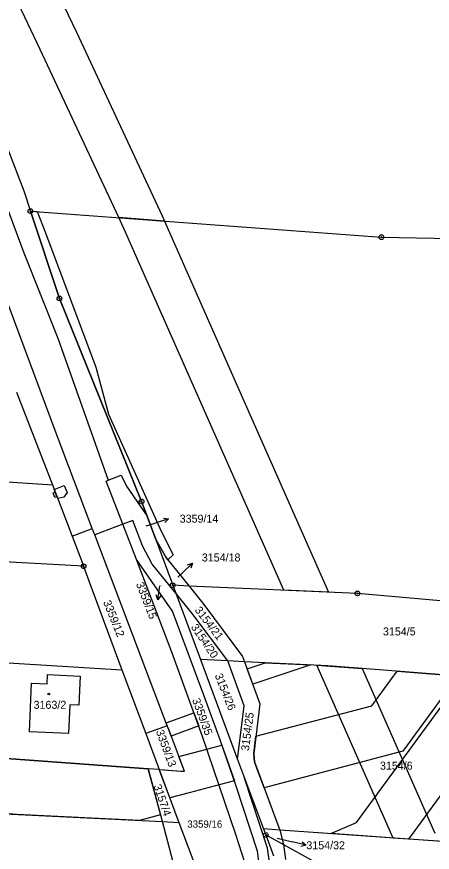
# Model space of a CAD drawing. Extents: x -755819 to -753140, y -1169796 to -1166000.
# Drawn here: x -754098.6 to -754010.2, y -1169675.5 to -1169498 of the extents above; entities that cross this region are included whole.
import ezdxf

# ---------------------------------------------------------------- set-up
doc = ezdxf.new("R2010")
doc.units = 0
for name, color, linetype in [('Vrstva 1', 7, 'Continuous'), ('Vrstva 16', 7, 'Continuous'), ('Vrstva 18', 7, 'Continuous'), ('Vrstva 19', 7, 'Continuous'), ('Vrstva 24', 7, 'Continuous'), ('Vrstva 25', 7, 'Continuous'), ('Vrstva 27', 7, 'Continuous'), ('Vrstva 4', 7, 'Continuous'), ('Vrstva 6', 7, 'Continuous')]:
    doc.layers.add(name, color=color, linetype=linetype)

msp = doc.modelspace()

# ---------------------------------------------------------------- linework, layer by layer
at = {"layer": 'Vrstva 1'}
for p, q in [((-754124.54, -1169463.98), (-754097.09, -1169534.95)), ((-754097.09, -1169534.95), (-754095.67, -1169539.25)), ((-754095.67, -1169539.25), (-754089.51, -1169557.81)), ((-754095.67, -1169539.25), (-754021, -1169544.8)), ((-754021, -1169544.8), (-753969.8, -1169545.8)), ((-754090.22, -1169586.43), (-754105.23, -1169546.26)), ((-754089.51, -1169557.81), (-754072.03, -1169600.95)), ((-754098.65, -1169577.71), (-754090.97, -1169597.45)), ((-754082.52, -1169606.67), (-754090.22, -1169586.43)), ((-754138.1, -1169594.09), (-754090.97, -1169597.45)), ((-754079.56, -1169596.61), (-754079.11, -1169596.44)), ((-754075.99, -1169605.78), (-754079.56, -1169596.61)), ((-754079.11, -1169596.44), (-754076.38, -1169595.4)), ((-754076.38, -1169595.4), (-754075.22, -1169597.7)), ((-754090.97, -1169597.45), (-754086.81, -1169608.3)), ((-754075.22, -1169597.7), (-754070.87, -1169604.06)), ((-754072.03, -1169600.95), (-754070.87, -1169604.06)), ((-754070.87, -1169604.06), (-754069.02, -1169609.02)), ((-754075.99, -1169605.78), (-754081.98, -1169608.07)), ((-754073.91, -1169604.98), (-754075.99, -1169605.78)), ((-754073.13, -1169613.25), (-754075.99, -1169605.78)), ((-754071.82, -1169610.38), (-754073.91, -1169604.98)), ((-754086.81, -1169608.3), (-754082.52, -1169606.67)), ((-754081.98, -1169608.07), (-754082.52, -1169606.67)), ((-754086.81, -1169608.3), (-754084.83, -1169613.47)), ((-754066.56, -1169648.6), (-754081.98, -1169608.07)), ((-754069.02, -1169609.02), (-754065.39, -1169618.77)), ((-754069.02, -1169609.02), (-754066.74, -1169612.99)), ((-754069.77, -1169614.25), (-754071.82, -1169610.38)), ((-754084.37, -1169614.72), (-754134.11, -1169611.95)), ((-754084.83, -1169613.47), (-754084.37, -1169614.72)), ((-754084.37, -1169614.72), (-754083.25, -1169617.85)), ((-754065.62, -1169633), (-754073.13, -1169613.25)), ((-754065.45, -1169624.25), (-754073.13, -1169613.25)), ((-754064.77, -1169620.42), (-754069.77, -1169614.25)), ((-754066.74, -1169612.99), (-754061.94, -1169618.92)), ((-754083.25, -1169617.85), (-754076.24, -1169636.76)), ((-754061.94, -1169618.92), (-754065.39, -1169618.77)), ((-754065.39, -1169618.77), (-754064.77, -1169620.42)), ((-754026.1, -1169620.5), (-754061.94, -1169618.92)), ((-754061.94, -1169618.92), (-754058.78, -1169622.82)), ((-754064.77, -1169620.42), (-754059.51, -1169634.56)), ((-754061.24, -1169624.79), (-754064.77, -1169620.42)), ((-753970.67, -1169625.45), (-754026.1, -1169620.5)), ((-754058.78, -1169622.82), (-754050.57, -1169633.89)), ((-754058.76, -1169642.11), (-754065.45, -1169624.25)), ((-754053.71, -1169634.84), (-754061.24, -1169624.79)), ((-754127.84, -1169633.54), (-754076.24, -1169636.76)), ((-754059.04, -1169650.88), (-754065.62, -1169633)), ((-754050.57, -1169633.89), (-754050.15, -1169635.01)), ((-754059.51, -1169634.56), (-754051.61, -1169655.75)), ((-754050.22, -1169644.37), (-754053.71, -1169634.84)), ((-754050.15, -1169635.01), (-754046.86, -1169643.92)), ((-754092.15, -1169639.69), (-754092.07, -1169637.75)), ((-754092.07, -1169637.75), (-754085.1, -1169638.04)), ((-754076.24, -1169636.76), (-754071.16, -1169650.27)), ((-754095.9, -1169649.89), (-754095.46, -1169639.55)), ((-754095.46, -1169639.55), (-754092.15, -1169639.69)), ((-754085.1, -1169638.04), (-754085.35, -1169644.26)), ((-754055.34, -1169651.58), (-754058.76, -1169642.11)), ((-754087.3, -1169644.17), (-754087.57, -1169650.24)), ((-754085.35, -1169644.26), (-754087.3, -1169644.17)), ((-754051.61, -1169655.75), (-754050.22, -1169644.37)), ((-754046.86, -1169643.92), (-754048.16, -1169654.59)), ((-754087.57, -1169650.24), (-754095.9, -1169649.89)), ((-754066.56, -1169648.6), (-754071.16, -1169650.27)), ((-754066.32, -1169649.22), (-754066.56, -1169648.6)), ((-754062.93, -1169658.28), (-754066.32, -1169649.22)), ((-754071.16, -1169650.27), (-754068.29, -1169657.9)), ((-754051.95, -1169671.7), (-754059.04, -1169650.88)), ((-754051.91, -1169661.46), (-754055.34, -1169651.58)), ((-754070.63, -1169657.73), (-754127.03, -1169653.74)), ((-754048.16, -1169654.59), (-754047.98, -1169656.24)), ((-754051.61, -1169655.75), (-754050.12, -1169659.73)), ((-754047.98, -1169656.24), (-754042.64, -1169670.76)), ((-754067.61, -1169668.98), (-754070.63, -1169657.73)), ((-754068.29, -1169657.9), (-754070.63, -1169657.73)), ((-754068.29, -1169657.9), (-754064.08, -1169669.15)), ((-754068.29, -1169657.9), (-754063.66, -1169658.23)), ((-754063.66, -1169658.23), (-754062.93, -1169658.28)), ((-754050.12, -1169659.73), (-754046.1, -1169670.52)), ((-754045.23, -1169674.62), (-754050.12, -1169659.73)), ((-754047.4, -1169675.27), (-754051.91, -1169661.46)), ((-754065.3, -1169677.58), (-754067.61, -1169668.98)), ((-754064.08, -1169669.15), (-754055.68, -1169691.63)), ((-754046.1, -1169670.52), (-754045.61, -1169671.82)), ((-754042.64, -1169670.76), (-754041.85, -1169673.87)), ((-754047.79, -1169684.82), (-754051.95, -1169671.7)), ((-754045.61, -1169671.82), (-754041.85, -1169673.87)), ((-754045.61, -1169671.82), (-754043.98, -1169676.25)), ((-754043.54, -1169686.68), (-754045.23, -1169674.62)), ((-754041.85, -1169673.87), (-754030.97, -1169679.8)), ((-754041.85, -1169673.87), (-754041.41, -1169677.05)), ((-754045.7, -1169687.94), (-754047.4, -1169675.27))]:
    msp.add_line(p, q, dxfattribs=at)
at = {"layer": 'Vrstva 16'}
for p, q in [((-754071.08, -1169606.16), (-754069.14, -1169605.55)), ((-754066.28, -1169604.65), (-754069.14, -1169605.55)), ((-754061.17, -1169614.06), (-754063.33, -1169616.14)), ((-754064.29, -1169617.07), (-754063.33, -1169616.14)), ((-754068.6, -1169621.85), (-754068.13, -1169618.89)), ((-754043.16, -1169672.49), (-754039.94, -1169673.28)), ((-754037.03, -1169673.99), (-754039.94, -1169673.28))]:
    msp.add_line(p, q, dxfattribs=at)
for points in [[(-754067.38, -1169604.48), (-754066.28, -1169604.65), (-754067.08, -1169605.43)], [(-754062.24, -1169614.39), (-754061.17, -1169614.06), (-754061.54, -1169615.11)], [(-754067.95, -1169620.94), (-754068.6, -1169621.85), (-754068.94, -1169620.79)], [(-754037.88, -1169673.27), (-754037.03, -1169673.99), (-754038.12, -1169674.24)]]:
    msp.add_lwpolyline(points, dxfattribs=at)
at = {"layer": 'Vrstva 24'}
for centre, radius in [((-754095.67, -1169539.25), 0.5), ((-754095.67, -1169539.25), 0.1), ((-754021, -1169544.8), 0.5), ((-754021, -1169544.8), 0.1), ((-754089.51, -1169557.81), 0.5), ((-754089.51, -1169557.81), 0.1), ((-754072.03, -1169600.95), 0.5), ((-754072.03, -1169600.95), 0.1), ((-754084.37, -1169614.72), 0.5), ((-754084.37, -1169614.72), 0.1), ((-754065.39, -1169618.77), 0.5), ((-754065.39, -1169618.77), 0.1), ((-754026.1, -1169620.5), 0.5), ((-754026.1, -1169620.5), 0.1), ((-754045.61, -1169671.82), 0.5), ((-754045.61, -1169671.82), 0.1)]:
    msp.add_circle(centre, radius, dxfattribs=at)
at = {"layer": 'Vrstva 25'}
msp.add_circle((-754091.78, -1169641.87), 0.175, dxfattribs=at)
at = {"layer": 'Vrstva 27'}
for p, q in [((-754093.67, -1169485.03), (-754085.91, -1169501.26)), ((-754093.6, -1169504.9), (-754102.71, -1169485.84)), ((-754085.91, -1169501.26), (-754067.68, -1169540.25)), ((-754076.88, -1169540.65), (-754093.6, -1169504.9)), ((-754089.51, -1169557.81), (-754095.67, -1169539.25)), ((-754095.67, -1169539.25), (-754094.28, -1169539.35)), ((-754094.28, -1169539.35), (-754092.47, -1169543.89)), ((-754076.88, -1169540.65), (-754067.19, -1169541.37)), ((-754075.42, -1169543.77), (-754076.88, -1169540.65)), ((-754067.19, -1169541.37), (-754076.88, -1169540.65)), ((-754067.68, -1169540.25), (-754067.19, -1169541.37)), ((-754067.19, -1169541.37), (-754050.27, -1169579.6)), ((-754092.47, -1169543.89), (-754081.78, -1169572.4)), ((-754041.78, -1169619.81), (-754075.42, -1169543.77)), ((-754072.03, -1169600.95), (-754089.51, -1169557.81)), ((-754081.78, -1169572.4), (-754079.08, -1169582.41)), ((-754050.27, -1169579.6), (-754032.3, -1169620.23)), ((-754079.08, -1169582.41), (-754067.85, -1169607.25)), ((-754090.61, -1169598.4), (-754088.47, -1169597.56)), ((-754090.39, -1169598.96), (-754090.61, -1169598.4)), ((-754088.47, -1169597.56), (-754087.89, -1169599.04)), ((-754090.86, -1169599.14), (-754090.39, -1169598.96)), ((-754090.5, -1169600.08), (-754090.86, -1169599.14)), ((-754090.03, -1169599.9), (-754090.5, -1169600.08)), ((-754090.03, -1169599.9), (-754090.39, -1169598.96)), ((-754090.39, -1169598.96), (-754090.03, -1169599.9)), ((-754089.85, -1169600.36), (-754090.03, -1169599.9)), ((-754088.57, -1169600.05), (-754089.85, -1169600.36)), ((-754087.89, -1169599.04), (-754088.57, -1169600.05)), ((-754070.87, -1169604.06), (-754072.03, -1169600.95)), ((-754069.02, -1169609.02), (-754070.87, -1169604.06)), ((-754067.85, -1169607.25), (-754065.29, -1169612.32)), ((-754066.74, -1169612.99), (-754069.02, -1169609.02)), ((-754065.29, -1169612.32), (-754066.44, -1169613.37)), ((-754066.68, -1169613.06), (-754066.74, -1169612.99)), ((-754066.44, -1169613.37), (-754066.68, -1169613.06)), ((-754032.3, -1169620.23), (-754041.78, -1169619.81)), ((-754049.6, -1169636.51), (-754045.71, -1169635.23)), ((-754036.01, -1169635.7), (-754048.38, -1169639.8)), ((-754045.71, -1169635.23), (-754036.01, -1169635.7)), ((-754034.72, -1169635.76), (-754025.13, -1169636.44)), ((-754018.5, -1169672.46), (-754034.72, -1169635.76)), ((-754048.38, -1169639.8), (-754049.6, -1169636.51)), ((-754025.13, -1169636.44), (-754009.67, -1169671.41)), ((-754023.03, -1169644.36), (-754017.67, -1169637.03)), ((-754017.67, -1169637.03), (-754004.79, -1169638.04)), ((-754026.29, -1169669.17), (-754003.62, -1169638.13)), ((-754004.79, -1169638.04), (-754016.45, -1169654.01)), ((-753990.73, -1169639.14), (-754015.23, -1169672.68)), ((-754047.7, -1169650.85), (-754023.03, -1169644.36)), ((-754066.78, -1169648.02), (-754060.9, -1169645.83)), ((-754060.9, -1169645.83), (-754059.86, -1169648.65)), ((-754065.72, -1169650.82), (-754066.78, -1169648.02)), ((-754059.86, -1169648.65), (-754065.72, -1169650.82)), ((-754048.16, -1169654.59), (-754047.7, -1169650.85)), ((-754127.03, -1169653.74), (-754070.63, -1169657.73)), ((-754064.1, -1169655.16), (-754058.12, -1169653.59)), ((-754058.12, -1169653.59), (-754054.93, -1169652.75)), ((-754054.93, -1169652.75), (-754052.3, -1169660.33)), ((-754062.93, -1169658.28), (-754064.1, -1169655.16)), ((-754047.98, -1169656.24), (-754048.16, -1169654.59)), ((-754016.45, -1169654.01), (-754045.95, -1169661.77)), ((-754046.99, -1169658.94), (-754047.98, -1169656.24)), ((-754070.63, -1169657.73), (-754068.77, -1169664.66)), ((-754066.31, -1169663.18), (-754068.29, -1169657.9)), ((-754068.29, -1169657.9), (-754067.19, -1169657.98)), ((-754067.19, -1169657.98), (-754063.66, -1169658.23)), ((-754063.66, -1169658.23), (-754062.93, -1169658.28)), ((-754045.95, -1169661.77), (-754046.99, -1169658.94)), ((-754052.3, -1169660.33), (-754055.53, -1169661.18)), ((-754098.56, -1169667.45), (-754171.44, -1169661.86)), ((-754055.53, -1169661.18), (-754061.89, -1169662.85)), ((-754066.03, -1169663.94), (-754066.31, -1169663.18)), ((-754061.89, -1169662.85), (-754066.03, -1169663.94)), ((-754068.77, -1169664.66), (-754067.99, -1169667.56)), ((-754072.45, -1169668.74), (-754098.56, -1169667.45)), ((-754067.99, -1169667.56), (-754072.45, -1169668.74)), ((-754031.75, -1169671.53), (-754026.29, -1169669.17)), ((-754015.23, -1169672.68), (-754031.75, -1169671.53)), ((-754015.23, -1169672.68), (-754018.5, -1169672.46)), ((-754007.85, -1169673.2), (-754015.23, -1169672.68))]:
    msp.add_line(p, q, dxfattribs=at)
at = {"layer": 'Vrstva 4'}
for p, q in [((-754109.02, -1169516.17), (-754097.09, -1169548.16)), ((-754097.09, -1169548.16), (-754089.86, -1169566.24)), ((-754089.86, -1169566.24), (-754079.11, -1169596.44))]:
    msp.add_line(p, q, dxfattribs=at)
at = {"layer": 'Vrstva 6'}
for p, q in [((-754053.71, -1169634.84), (-754059.51, -1169634.56)), ((-754050.15, -1169635.01), (-754053.71, -1169634.84)), ((-754032.4, -1169635.87), (-754050.15, -1169635.01)), ((-753980.58, -1169639.94), (-754032.4, -1169635.87)), ((-754153.32, -1169664.75), (-754067.61, -1169668.98)), ((-754067.61, -1169668.98), (-754064.08, -1169669.15)), ((-754042.64, -1169670.76), (-754046.1, -1169670.52)), ((-754004.68, -1169673.42), (-754042.64, -1169670.76))]:
    msp.add_line(p, q, dxfattribs=at)

# ---------------------------------------------------------------- texts
at = {"layer": 'Vrstva 16'}
for s, p in [('3359/14', (-754063.93, -1169605.46)), ('3154/18', (-754059.22, -1169613.71)), ('3154/32', (-754036.98, -1169674.85))]:
    msp.add_text(s, height=1.7, dxfattribs=at).set_placement(p)
msp.add_text('3359/15', height=1.7, rotation=291.2917, dxfattribs=at).set_placement((-754073.25, -1169618.47))
at = {"layer": 'Vrstva 18'}
for s, height, p in [('3359/14', 0.1, (-754071.07, -1169606.16)), ('3154/18', 0.1, (-754064.28, -1169617.07)), ('3359/15', 0.1, (-754068.12, -1169618.89)), ('3154/5', 1.7, (-754020.68, -1169629.42)), ('3154/6', 1.7, (-754021.32, -1169657.94)), ('3359/16', 1.54, (-754062.31, -1169670.27)), ('3154/32', 0.1, (-754043.15, -1169672.49))]:
    msp.add_text(s, height=height, dxfattribs=at).set_placement(p)
for s, rotation, p in [('3359/12', 292.0939, (-754080.25, -1169622.34)), ('3154/21', 307.3919, (-754060.83, -1169624.06)), ('3154/20', 304.126, (-754061.62, -1169627.66)), ('3154/26', 291.5782, (-754056.5, -1169637.89)), ('3359/35', 290.2031, (-754061.31, -1169643.1)), ('3154/25', 82.5632, (-754049.21, -1169654.03)), ('3359/13', 290.2604, (-754069.02, -1169649.81)), ('3157/4', 288.7134, (-754069.51, -1169661.38))]:
    msp.add_text(s, height=1.7, rotation=rotation, dxfattribs=at).set_placement(p)
at = {"layer": 'Vrstva 19'}
msp.add_text('3163/2', height=1.7, dxfattribs=at).set_placement((-754095.01, -1169645.01))

doc.saveas('drawing.dxf')
